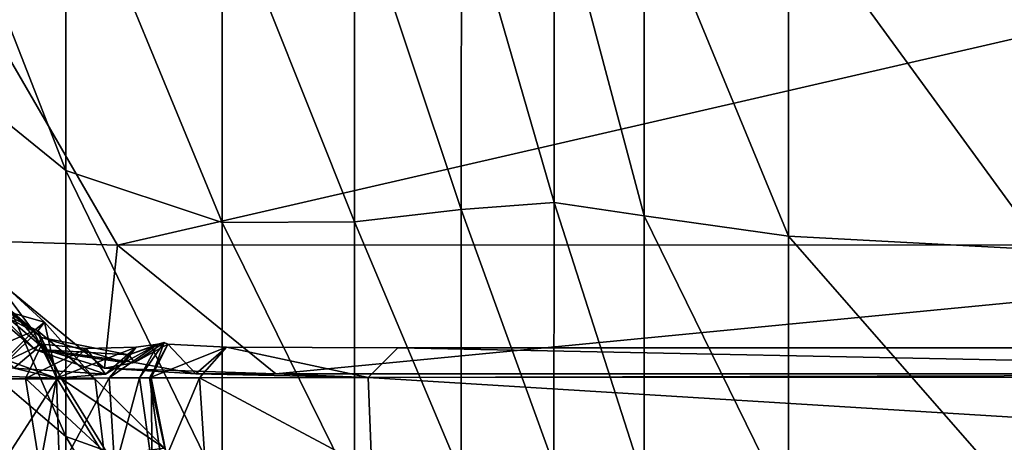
# Model space of a CAD drawing. Header units: millimetres. Extents: x 2387 to 13955, y -4964 to 364.
# Tile 780 of 1056: x 3696.4 to 3702.06, y -359.51 to -357.08. Entities that reach past the tile are written whole.
import ezdxf

# ---------------------------------------------------------------- set-up
doc = ezdxf.new("R2010")
doc.units = ezdxf.units.MM
doc.header["$MEASUREMENT"] = 0
doc.layers.add('Predefinito', color=7, linetype='Continuous', true_color=0x000000)

# ---------------------------------------------------------------- blocks, each defined once
blk = doc.blocks.new('Blocco 09')
at = {"layer": 'Predefinito'}
for points in [[(284.5977, -625.4365, 14.6833), (283.5634, -624.5961, 15.6991), (283.5634, -622.7831, 14.8828)], [(283.5634, -622.7831, 14.8828), (284.5977, -623.5538, 13.8443), (284.5977, -625.4365, 14.6833)], [(285.4974, -625.735, 14.3156), (284.5977, -625.4365, 14.6833), (284.5977, -623.5538, 13.8443)], [(284.5977, -623.5538, 13.8443), (285.4975, -623.8231, 13.4647), (285.4974, -625.735, 14.3156)], [(286.2574, -623.8202, 13.4721), (286.8718, -623.7746, 13.5945), (286.8711, -625.6611, 14.434)], [(287.4045, -625.619, 14.5012), (286.8711, -625.6611, 14.434), (286.8718, -623.7746, 13.5945)], [(286.8718, -623.7746, 13.5945), (287.4056, -623.7469, 13.6687), (287.4045, -625.619, 14.5012)], [(287.923, -625.6959, 14.3788), (287.4045, -625.619, 14.5012), (287.4056, -623.7469, 13.6687)], [(287.4056, -623.7469, 13.6687), (287.9236, -623.798, 13.5312), (287.923, -625.6959, 14.3788)], [(288.753, -625.813, 14.1924), (287.923, -625.6959, 14.3788), (287.9236, -623.798, 13.5312)], [(287.9236, -623.798, 13.5312), (288.7531, -623.8758, 13.3219), (288.753, -625.813, 14.1924)], [(286.2571, -625.7303, 14.3233), (285.4974, -625.735, 14.3156), (285.4975, -623.8231, 13.4647)], [(285.4975, -623.8231, 13.4647), (286.2574, -623.8202, 13.4721), (286.2571, -625.7303, 14.3233)], [(286.8711, -625.6611, 14.434), (286.2571, -625.7303, 14.3233), (286.2574, -623.8202, 13.4721)], [(290.2211, -625.8915, 14.0678), (288.753, -625.813, 14.1924), (288.7531, -623.8758, 13.3219)], [(288.7531, -623.8758, 13.3219), (290.221, -623.9282, 13.1804), (290.2211, -625.8915, 14.0678)], [(292.4598, -624.1201, 468.8411), (283.8847, -624.121, 440.6528), (284.8945, -625.8654, 440.6529)], [(283.9225, -625.8343, 435.5938), (284.8945, -625.8654, 440.6529), (283.8847, -624.121, 440.6528)], [(284.8945, -625.8654, 440.6529), (293.4695, -625.8643, 468.8577), (292.4598, -624.1201, 468.8411)], [(283.5634, -624.5961, 15.6991), (284.5977, -625.4365, 14.6833), (284.5977, -626.9671, 15.872)], [(284.5977, -626.9671, 15.872), (283.5634, -626.0801, 16.8506), (283.5634, -624.5961, 15.6991)], [(284.5977, -625.4365, 14.6833), (285.4974, -625.735, 14.3156), (285.4974, -627.2872, 15.5215)], [(285.4974, -627.2872, 15.5215), (284.5977, -626.9671, 15.872), (284.5977, -625.4365, 14.6833)], [(286.2571, -625.7303, 14.3233), (286.8711, -625.6611, 14.434), (286.8709, -627.1884, 15.6202)], [(287.4042, -627.1323, 15.6763), (286.8709, -627.1884, 15.6202), (286.8711, -625.6611, 14.434)], [(286.8711, -625.6611, 14.434), (287.4045, -625.619, 14.5012), (287.4042, -627.1323, 15.6763)], [(287.9228, -627.2346, 15.574), (287.4042, -627.1323, 15.6763), (287.4045, -625.619, 14.5012)], [(287.4045, -625.619, 14.5012), (287.923, -625.6959, 14.3788), (287.9228, -627.2346, 15.574)], [(283.6322, -625.6743, 433.589), (283.5687, -625.7386, 433.4113), (284.4232, -626.467, 433.4069)], [(283.6259, -625.7384, 433.7778), (283.6322, -625.6743, 433.589), (284.4583, -626.3961, 433.5889)], [(284.4232, -626.467, 433.4069), (284.4583, -626.3961, 433.5889), (283.6322, -625.6743, 433.589)], [(288.753, -627.3903, 15.4184), (287.9228, -627.2346, 15.574), (287.923, -625.6959, 14.3788)], [(287.923, -625.6959, 14.3788), (288.753, -625.813, 14.1924), (288.753, -627.3903, 15.4184)], [(284.2996, -626.5738, 432.4781), (284.4232, -626.467, 433.4069), (283.5687, -625.7386, 433.4113)], [(284.4583, -626.3961, 433.5889), (284.4804, -626.4668, 433.7732), (283.6259, -625.7384, 433.7778)], [(283.9225, -625.8343, 435.5938), (283.6259, -625.7384, 433.7778), (284.4804, -626.4668, 433.7732)], [(285.4974, -625.735, 14.3156), (286.2571, -625.7303, 14.3233), (286.257, -627.2808, 15.5279)], [(286.257, -627.2808, 15.5279), (285.4974, -627.2872, 15.5215), (285.4974, -625.735, 14.3156)], [(286.8709, -627.1884, 15.6202), (286.257, -627.2808, 15.5279), (286.2571, -625.7303, 14.3233)], [(284.8945, -625.8654, 440.6529), (283.9225, -625.8343, 435.5938), (284.8196, -626.5725, 435.5819)], [(284.4804, -626.4668, 433.7732), (284.8196, -626.5725, 435.5819), (283.9225, -625.8343, 435.5938)], [(288.753, -625.813, 14.1924), (290.2211, -625.8915, 14.0678), (290.2211, -627.4945, 15.3142)], [(290.2211, -627.4945, 15.3142), (288.753, -627.3903, 15.4184), (288.753, -625.813, 14.1924)], [(284.8196, -626.5725, 435.5819), (285.8057, -626.6067, 440.6369), (284.8945, -625.8654, 440.6529)], [(293.4695, -625.8643, 468.8577), (284.8945, -625.8654, 440.6529), (285.8057, -626.6067, 440.6369)], [(285.8057, -626.6067, 440.6369), (294.3807, -626.6054, 468.8492), (293.4695, -625.8643, 468.8577)], [(284.1525, -626.0126, 426.6408), (284.1394, -626.2195, 426.5364), (284.4121, -626.3594, 426.5047)], [(284.4121, -626.3594, 426.5047), (284.4758, -626.3079, 426.6032), (284.1525, -626.0126, 426.6408)], [(284.1638, -626.2194, 426.7457), (284.1525, -626.0126, 426.6408), (284.4758, -626.3079, 426.6032)], [(284.5977, -628.1558, 17.4027), (283.5634, -627.2316, 18.3346), (283.5634, -626.0801, 16.8506)], [(283.5634, -626.0801, 16.8506), (284.5977, -626.9671, 15.872), (284.5977, -628.1558, 17.4027)], [(284.2332, -626.4373, 425.6442), (284.4121, -626.3594, 426.5047), (284.1394, -626.2195, 426.5364)], [(284.4758, -626.3079, 426.6032), (284.4365, -626.3593, 426.7139), (284.1638, -626.2194, 426.7457)], [(284.264, -626.529, 427.6164), (284.1638, -626.2194, 426.7457), (284.4365, -626.3593, 426.7139)], [(284.4758, -626.3079, 426.6032), (284.4121, -626.3594, 426.5047), (284.5486, -626.6351, 426.489)], [(284.4365, -626.3593, 426.7139), (284.4758, -626.3079, 426.6032), (284.7662, -626.6359, 426.5696)], [(284.5486, -626.6351, 426.489), (284.7662, -626.6359, 426.5696), (284.4758, -626.3079, 426.6032)], [(284.1388, -626.6344, 425.6545), (284.5486, -626.6351, 426.489), (284.4121, -626.3594, 426.5047)], [(284.4121, -626.3594, 426.5047), (284.2332, -626.4373, 425.6442), (284.1388, -626.6344, 425.6545)], [(284.4365, -626.3593, 426.7139), (284.4606, -626.4359, 427.5925), (284.264, -626.529, 427.6164)], [(284.4583, -626.3961, 433.5889), (284.4232, -626.467, 433.4069), (284.9353, -626.5407, 433.3699)], [(284.4606, -626.4359, 427.5925), (284.4365, -626.3593, 426.7139), (284.573, -626.6349, 426.6982)], [(284.7662, -626.6359, 426.5696), (284.573, -626.6349, 426.6982), (284.4365, -626.3593, 426.7139)], [(284.4804, -626.4668, 433.7732), (284.4583, -626.3961, 433.5889), (284.9606, -626.4969, 433.5533)], [(284.9353, -626.5407, 433.3699), (284.9606, -626.4969, 433.5533), (284.4583, -626.3961, 433.5889)], [(284.5438, -626.6307, 430.0184), (284.264, -626.529, 427.6164), (284.4606, -626.4359, 427.5925)], [(284.7147, -626.46, 429.995), (284.4606, -626.4359, 427.5925), (284.3663, -626.6329, 427.6046)], [(284.573, -626.6349, 426.6982), (284.3663, -626.6329, 427.6046), (284.4606, -626.4359, 427.5925)], [(284.3663, -626.6329, 427.6046), (284.5438, -626.6307, 430.0184), (284.7147, -626.46, 429.995)], [(284.4606, -626.4359, 427.5925), (284.7147, -626.46, 429.995), (284.5438, -626.6307, 430.0184)], [(284.5438, -626.6307, 430.0184), (284.8479, -626.6291, 432.4367), (285.0025, -626.4529, 432.4135)], [(285.0025, -626.4529, 432.4135), (284.7147, -626.46, 429.995), (284.5438, -626.6307, 430.0184)], [(284.8264, -626.607, 432.4401), (284.5438, -626.6307, 430.0184), (284.7147, -626.46, 429.995)], [(284.7147, -626.46, 429.995), (285.0025, -626.4529, 432.4135), (284.8264, -626.607, 432.4401)], [(284.9353, -626.5407, 433.3699), (284.8264, -626.607, 432.4401), (285.0025, -626.4529, 432.4135)], [(284.8479, -626.6291, 432.4367), (285.0211, -626.6288, 433.3565), (285.1272, -626.4359, 433.3399)], [(285.1272, -626.4359, 433.3399), (285.0025, -626.4529, 432.4135), (284.8479, -626.6291, 432.4367)], [(285.0025, -626.4529, 432.4135), (285.1272, -626.4359, 433.3399), (284.9353, -626.5407, 433.3699)], [(284.9606, -626.4969, 433.5533), (284.9353, -626.5407, 433.3699), (285.1272, -626.4359, 433.3399)], [(284.9924, -626.5406, 433.7358), (284.9606, -626.4969, 433.5533), (285.1632, -626.425, 433.5216)], [(285.1272, -626.4359, 433.3399), (285.1632, -626.425, 433.5216), (284.9606, -626.4969, 433.5533)], [(285.1632, -626.425, 433.5216), (285.1843, -626.4358, 433.7056), (284.9924, -626.5406, 433.7358)], [(285.346, -626.6059, 435.5402), (284.9924, -626.5406, 433.7358), (285.1843, -626.4358, 433.7056)], [(285.0211, -626.6288, 433.3565), (285.0894, -626.629, 433.5332), (285.1632, -626.425, 433.5216)], [(285.1632, -626.425, 433.5216), (285.1272, -626.4359, 433.3399), (285.0211, -626.6288, 433.3565)], [(285.5219, -626.4519, 435.511), (285.1843, -626.4358, 433.7056), (285.0784, -626.6287, 433.7225)], [(285.0894, -626.629, 433.5332), (285.0784, -626.6287, 433.7225), (285.1843, -626.4358, 433.7056)], [(285.0784, -626.6287, 433.7225), (285.3675, -626.6279, 435.5368), (285.5219, -626.4519, 435.511)], [(285.1843, -626.4358, 433.7056), (285.1632, -626.425, 433.5216), (285.0894, -626.629, 433.5332)], [(285.1843, -626.4358, 433.7056), (285.5219, -626.4519, 435.511), (285.346, -626.6059, 435.5402)], [(286.3364, -626.627, 440.589), (285.346, -626.6059, 435.5402), (285.5219, -626.4519, 435.511)], [(285.5219, -626.4519, 435.511), (285.3675, -626.6279, 435.5368), (286.3364, -626.627, 440.589)], [(285.5219, -626.4519, 435.511), (286.5066, -626.4569, 440.557), (286.3364, -626.627, 440.589)], [(286.3364, -626.627, 440.589), (286.5066, -626.4569, 440.557), (285.5219, -626.4519, 435.511)], [(294.9113, -626.6259, 468.8031), (286.3364, -626.627, 440.589), (286.5066, -626.4569, 440.557)], [(286.5066, -626.4569, 440.557), (286.3364, -626.627, 440.589), (294.9113, -626.6259, 468.8031)], [(286.5066, -626.4569, 440.557), (295.0814, -626.4559, 468.7705), (294.9113, -626.6259, 468.8031)], [(294.9113, -626.6259, 468.8031), (295.0814, -626.4559, 468.7705), (286.5066, -626.4569, 440.557)], [(284.4232, -626.467, 433.4069), (284.2996, -626.5738, 432.4781), (284.8264, -626.607, 432.4401)], [(284.8264, -626.607, 432.4401), (284.9353, -626.5407, 433.3699), (284.4232, -626.467, 433.4069)], [(284.8196, -626.5725, 435.5819), (284.4804, -626.4668, 433.7732), (284.9924, -626.5406, 433.7358)], [(284.9606, -626.4969, 433.5533), (284.9924, -626.5406, 433.7358), (284.4804, -626.4668, 433.7732)], [(284.264, -626.529, 427.6164), (284.5438, -626.6307, 430.0184), (284.0119, -626.611, 430.0536)], [(284.2996, -626.5738, 432.4781), (284.0119, -626.611, 430.0536), (284.5438, -626.6307, 430.0184)], [(284.5438, -626.6307, 430.0184), (284.8264, -626.607, 432.4401), (284.2996, -626.5738, 432.4781)], [(284.9924, -626.5406, 433.7358), (285.346, -626.6059, 435.5402), (284.8196, -626.5725, 435.5819)], [(285.8057, -626.6067, 440.6369), (284.8196, -626.5725, 435.5819), (285.346, -626.6059, 435.5402)], [(284.5438, -626.6307, 430.0184), (284.3663, -626.6329, 427.6046), (284.4484, -627.1425, 427.6287)], [(284.4484, -627.1425, 427.6287), (284.5626, -627.1625, 430.0535), (284.5438, -626.6307, 430.0184)], [(284.8479, -626.6291, 432.4367), (284.5438, -626.6307, 430.0184), (284.5626, -627.1625, 430.0535)], [(284.5626, -627.1625, 430.0535), (284.8804, -627.1559, 432.4733), (284.8479, -626.6291, 432.4367)], [(285.0211, -626.6288, 433.3565), (284.8479, -626.6291, 432.4367), (284.8804, -627.1559, 432.4733)], [(284.8804, -627.1559, 432.4733), (285.0939, -627.1413, 433.3881), (285.0211, -626.6288, 433.3565)], [(285.0894, -626.629, 433.5332), (285.0211, -626.6288, 433.3565), (285.0939, -627.1413, 433.3881)], [(285.3675, -626.6279, 435.5368), (285.0784, -626.6287, 433.7225), (285.1512, -627.1411, 433.7548)], [(285.0784, -626.6287, 433.7225), (285.0894, -626.629, 433.5332), (285.189, -627.132, 433.5609)], [(285.189, -627.132, 433.5609), (285.1512, -627.1411, 433.7548), (285.0784, -626.6287, 433.7225)], [(285.0939, -627.1413, 433.3881), (285.189, -627.132, 433.5609), (285.0894, -626.629, 433.5332)], [(285.1512, -627.1411, 433.7548), (285.4004, -627.1544, 435.5775), (285.3675, -626.6279, 435.5368)], [(285.346, -626.6059, 435.5402), (286.3364, -626.627, 440.589), (285.8057, -626.6067, 440.6369)], [(286.3565, -627.1576, 440.6371), (286.3364, -626.627, 440.589), (285.3675, -626.6279, 435.5368)], [(285.3675, -626.6279, 435.5368), (285.4004, -627.1544, 435.5775), (286.3565, -627.1576, 440.6371)], [(294.3807, -626.6054, 468.8492), (285.8057, -626.6067, 440.6369), (286.3364, -626.627, 440.589)], [(286.3364, -626.627, 440.589), (294.9113, -626.6259, 468.8031), (294.3807, -626.6054, 468.8492)], [(294.9314, -627.1563, 468.8546), (294.9113, -626.6259, 468.8031), (286.3364, -626.627, 440.589)], [(286.3364, -626.627, 440.589), (286.3565, -627.1576, 440.6371), (294.9314, -627.1563, 468.8546)], [(284.5486, -626.6351, 426.489), (284.1388, -626.6344, 425.6545), (284.2208, -627.1441, 425.676)], [(284.2208, -627.1441, 425.676), (284.8212, -627.0771, 426.4893), (284.5486, -626.6351, 426.489)], [(284.3663, -626.6329, 427.6046), (284.573, -626.6349, 426.6982), (284.8457, -627.0769, 426.6988)], [(284.8457, -627.0769, 426.6988), (284.4484, -627.1425, 427.6287), (284.3663, -626.6329, 427.6046)], [(284.7662, -626.6359, 426.5696), (284.5486, -626.6351, 426.489), (284.8212, -627.0771, 426.4893)], [(284.573, -626.6349, 426.6982), (284.7662, -626.6359, 426.5696), (285.166, -627.0328, 426.5552)], [(285.166, -627.0328, 426.5552), (284.8457, -627.0769, 426.6988), (284.573, -626.6349, 426.6982)], [(284.8212, -627.0771, 426.4893), (285.166, -627.0328, 426.5552), (284.7662, -626.6359, 426.5696)], [(285.4974, -628.493, 17.0736), (284.5977, -628.1558, 17.4027), (284.5977, -626.9671, 15.872)], [(284.5977, -626.9671, 15.872), (285.4974, -627.2872, 15.5215), (285.4974, -628.493, 17.0736)]]:
    blk.add_3dface(points, dxfattribs=at)

msp = doc.modelspace()

# ---------------------------------------------------------------- block references
at = {"layer": 'Predefinito'}
msp.add_blockref('Blocco 09', (3412.0659, 267.4927), dxfattribs=at)

doc.saveas('drawing.dxf')
